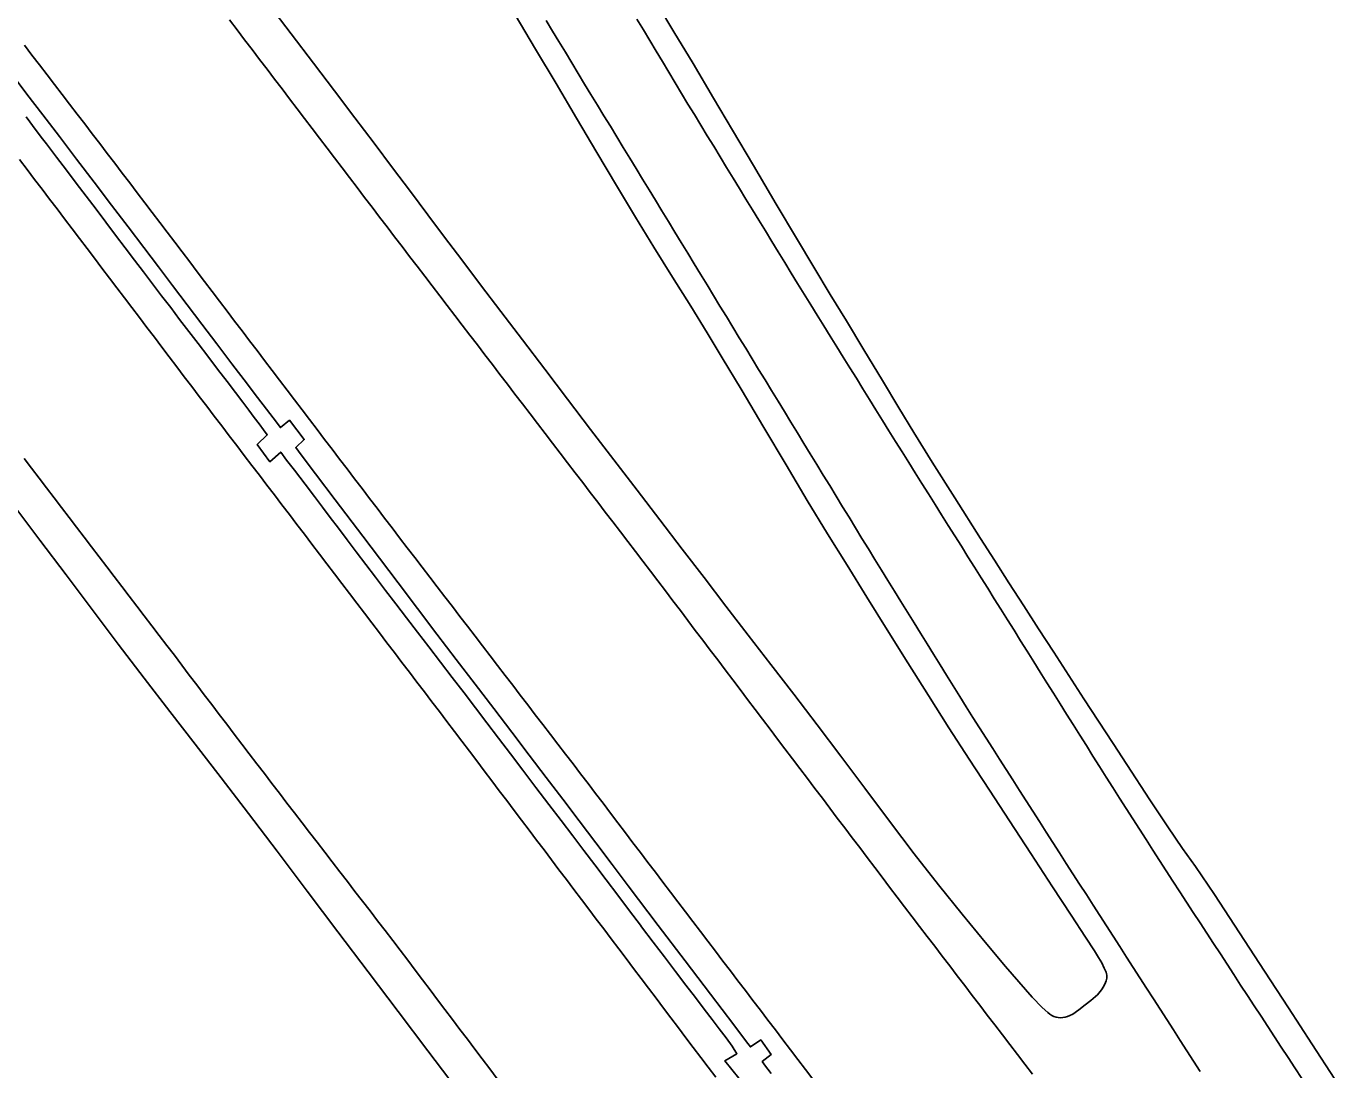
# Model space of a CAD drawing. Extents: x 1948091 to 1975253, y 787267 to 823306.
# Drawn here: x 1970415.9 to 1970680.1, y 796802.7 to 797013.4 of the extents above; entities that cross this region are included whole.
import ezdxf

# ---------------------------------------------------------------- set-up
doc = ezdxf.new("R2010")
doc.units = 0
doc.layers.add('RD_EX_Pavement_Markings', color=7, linetype='Continuous')
doc.layers.add('RD_EX_Road', color=7, linetype='Continuous')

msp = doc.modelspace()

# ---------------------------------------------------------------- linework, layer by layer
at = {"layer": 'RD_EX_Pavement_Markings'}
for points in [[(1970457, 797014.65), (1970458.51, 797012.66), (1970460.03, 797010.67), (1970461.54, 797008.68), (1970463.05, 797006.69), (1970464.57, 797004.7), (1970466.08, 797002.71), (1970467.59, 797000.72), (1970469.11, 796998.73), (1970470.62, 796996.74), (1970472.13, 796994.75), (1970473.65, 796992.77), (1970475.16, 796990.78), (1970476.67, 796988.79), (1970478.19, 796986.8), (1970479.7, 796984.81), (1970481.22, 796982.82), (1970482.73, 796980.83), (1970484.24, 796978.84), (1970485.76, 796976.85), (1970487.27, 796974.86), (1970488.79, 796972.87), (1970490.31, 796970.89), (1970491.83, 796968.9), (1970493.35, 796966.92), (1970494.87, 796964.93), (1970496.39, 796962.95), (1970497.91, 796960.96), (1970499.42, 796958.97), (1970500.94, 796956.99), (1970502.46, 796955), (1970503.98, 796953.02), (1970505.5, 796951.03), (1970507.02, 796949.05), (1970508.54, 796947.06), (1970510.06, 796945.08), (1970511.58, 796943.09), (1970513.1, 796941.11), (1970514.62, 796939.12), (1970516.14, 796937.14), (1970517.66, 796935.15), (1970519.18, 796933.17), (1970520.7, 796931.18), (1970522.22, 796929.2), (1970523.74, 796927.21), (1970525.25, 796925.23), (1970526.77, 796923.24), (1970528.29, 796921.25), (1970529.81, 796919.27), (1970531.33, 796917.28), (1970532.85, 796915.3), (1970534.37, 796913.31), (1970535.89, 796911.33), (1970537.41, 796909.34), (1970538.93, 796907.36), (1970540.45, 796905.37), (1970541.97, 796903.39), (1970543.48, 796901.4), (1970544.99, 796899.4), (1970546.5, 796897.41), (1970548.01, 796895.42), (1970549.51, 796893.42), (1970551.02, 796891.43), (1970552.53, 796889.43), (1970554.04, 796887.44), (1970555.55, 796885.45), (1970557.06, 796883.45), (1970558.57, 796881.46), (1970560.07, 796879.47), (1970561.58, 796877.47), (1970563.09, 796875.48), (1970564.6, 796873.49), (1970566.11, 796871.49), (1970567.62, 796869.5), (1970569.12, 796867.5), (1970570.63, 796865.51), (1970572.14, 796863.52), (1970573.65, 796861.52), (1970575.16, 796859.53), (1970576.67, 796857.54), (1970578.18, 796855.54), (1970579.68, 796853.55), (1970581.19, 796851.56), (1970582.7, 796849.56), (1970584.21, 796847.57), (1970585.72, 796845.58), (1970587.23, 796843.58), (1970588.74, 796841.59), (1970590.24, 796839.59), (1970591.75, 796837.6), (1970593.27, 796835.62), (1970594.79, 796833.63), (1970596.31, 796831.64), (1970597.83, 796829.66), (1970599.35, 796827.67), (1970600.86, 796825.69), (1970602.38, 796823.7), (1970603.9, 796821.71), (1970605.42, 796819.73), (1970606.94, 796817.74), (1970608.46, 796815.76), (1970609.97, 796813.77), (1970611.49, 796811.78), (1970613.01, 796809.8), (1970614.53, 796807.81), (1970616.05, 796805.83), (1970617.57, 796803.84), (1970619.08, 796801.85)], [(1970652.96, 796802.35), (1970651.61, 796804.45), (1970650.25, 796806.56), (1970648.9, 796808.66), (1970647.55, 796810.76), (1970646.19, 796812.86), (1970644.84, 796814.96), (1970643.49, 796817.07), (1970642.13, 796819.17), (1970640.78, 796821.27), (1970639.43, 796823.37), (1970638.07, 796825.47), (1970636.72, 796827.58), (1970635.37, 796829.68), (1970634.01, 796831.78), (1970632.66, 796833.88), (1970631.31, 796835.98), (1970629.96, 796838.09), (1970628.6, 796840.19), (1970627.25, 796842.29), (1970625.91, 796844.4), (1970624.56, 796846.5), (1970623.21, 796848.61), (1970621.86, 796850.71), (1970620.51, 796852.82), (1970619.17, 796854.92), (1970617.82, 796857.03), (1970616.47, 796859.13), (1970615.12, 796861.24), (1970613.78, 796863.34), (1970612.43, 796865.45), (1970611.08, 796867.55), (1970609.73, 796869.66), (1970608.38, 796871.76), (1970607.04, 796873.87), (1970605.72, 796875.99), (1970604.4, 796878.11), (1970603.08, 796880.24), (1970601.76, 796882.36), (1970600.44, 796884.49), (1970599.12, 796886.61), (1970597.81, 796888.73), (1970596.49, 796890.86), (1970595.17, 796892.98), (1970593.85, 796895.1), (1970592.53, 796897.23), (1970591.21, 796899.35), (1970589.9, 796901.47), (1970588.58, 796903.6), (1970587.28, 796905.73), (1970585.97, 796907.86), (1970584.67, 796909.99), (1970583.36, 796912.13), (1970582.06, 796914.26), (1970580.76, 796916.39), (1970579.45, 796918.52), (1970578.15, 796920.65), (1970576.84, 796922.79), (1970575.54, 796924.92), (1970574.24, 796927.05), (1970572.93, 796929.18), (1970571.63, 796931.31), (1970570.32, 796933.45), (1970569.02, 796935.58), (1970567.72, 796937.71), (1970566.41, 796939.84), (1970565.11, 796941.97), (1970563.81, 796944.11), (1970562.5, 796946.24), (1970561.2, 796948.37), (1970559.9, 796950.5), (1970558.59, 796952.64), (1970557.29, 796954.77), (1970555.99, 796956.9), (1970554.69, 796959.04), (1970553.39, 796961.17), (1970552.09, 796963.31), (1970550.79, 796965.44), (1970549.48, 796967.57), (1970548.18, 796969.71), (1970546.88, 796971.84), (1970545.58, 796973.97), (1970544.28, 796976.11), (1970542.98, 796978.24), (1970541.68, 796980.38), (1970540.38, 796982.51), (1970539.07, 796984.64), (1970537.77, 796986.78), (1970536.47, 796988.91), (1970535.17, 796991.04), (1970533.87, 796993.18), (1970532.57, 796995.31), (1970531.27, 796997.44), (1970529.96, 796999.58), (1970528.67, 797001.72), (1970527.38, 797003.86), (1970526.09, 797005.99), (1970524.79, 797008.13), (1970523.5, 797010.27), (1970522.21, 797012.41), (1970520.92, 797014.55)], [(1970539.24, 797014.81), (1970540.53, 797012.67), (1970541.81, 797010.53), (1970543.1, 797008.38), (1970544.38, 797006.24), (1970545.67, 797004.1), (1970546.95, 797001.95), (1970548.24, 796999.81), (1970549.52, 796997.67), (1970550.83, 796995.54), (1970552.13, 796993.4), (1970553.43, 796991.27), (1970554.73, 796989.14), (1970556.04, 796987), (1970557.34, 796984.87), (1970558.64, 796982.74), (1970559.94, 796980.61), (1970561.25, 796978.47), (1970562.55, 796976.34), (1970563.85, 796974.21), (1970565.16, 796972.08), (1970566.46, 796969.94), (1970567.76, 796967.81), (1970569.06, 796965.68), (1970570.37, 796963.55), (1970571.68, 796961.42), (1970573, 796959.3), (1970574.32, 796957.17), (1970575.63, 796955.05), (1970576.95, 796952.93), (1970578.27, 796950.8), (1970579.58, 796948.68), (1970580.9, 796946.55), (1970582.22, 796944.43), (1970583.54, 796942.31), (1970584.85, 796940.18), (1970586.17, 796938.06), (1970587.49, 796935.93), (1970588.8, 796933.81), (1970590.12, 796931.69), (1970591.44, 796929.56), (1970592.77, 796927.45), (1970594.1, 796925.33), (1970595.43, 796923.21), (1970596.76, 796921.1), (1970598.09, 796918.98), (1970599.42, 796916.86), (1970600.75, 796914.75), (1970602.08, 796912.63), (1970603.41, 796910.51), (1970604.74, 796908.4), (1970606.06, 796906.28), (1970607.39, 796904.16), (1970608.72, 796902.05), (1970610.05, 796899.93), (1970611.38, 796897.81), (1970612.71, 796895.69), (1970614.04, 796893.58), (1970615.36, 796891.46), (1970616.69, 796889.34), (1970618.02, 796887.22), (1970619.35, 796885.1), (1970620.67, 796882.99), (1970622, 796880.87), (1970623.33, 796878.75), (1970624.66, 796876.63), (1970625.98, 796874.52), (1970627.31, 796872.4), (1970628.64, 796870.28), (1970629.97, 796868.16), (1970631.3, 796866.05), (1970632.63, 796863.93), (1970633.96, 796861.81), (1970635.28, 796859.7), (1970636.63, 796857.59), (1970637.99, 796855.49), (1970639.34, 796853.39), (1970640.69, 796851.28), (1970642.04, 796849.18), (1970643.4, 796847.08), (1970644.75, 796844.98), (1970646.1, 796842.87), (1970647.45, 796840.77), (1970648.81, 796838.67), (1970650.17, 796836.58), (1970651.54, 796834.48), (1970652.91, 796832.39), (1970654.27, 796830.3), (1970655.64, 796828.21), (1970657.01, 796826.11), (1970658.38, 796824.02), (1970659.75, 796821.93), (1970661.11, 796819.84), (1970662.48, 796817.74), (1970663.85, 796815.65), (1970665.22, 796813.56), (1970666.59, 796811.47), (1970667.95, 796809.37), (1970669.32, 796807.28), (1970670.69, 796805.19), (1970672.06, 796803.1), (1970673.43, 796801)], [(1970415.59, 797009.55), (1970417.11, 797007.56), (1970418.63, 797005.58), (1970420.15, 797003.6), (1970421.67, 797001.61), (1970423.19, 796999.63), (1970424.71, 796997.64), (1970426.23, 796995.66), (1970427.75, 796993.67), (1970429.27, 796991.69), (1970430.79, 796989.7), (1970432.31, 796987.72), (1970433.83, 796985.73), (1970435.34, 796983.74), (1970436.85, 796981.74), (1970438.36, 796979.75), (1970439.87, 796977.76), (1970441.39, 796975.77), (1970442.9, 796973.78), (1970444.41, 796971.79), (1970445.92, 796969.8), (1970447.43, 796967.81), (1970448.95, 796965.82), (1970450.46, 796963.83), (1970451.97, 796961.83), (1970453.48, 796959.84), (1970454.99, 796957.85), (1970456.5, 796955.86), (1970458.02, 796953.87), (1970459.53, 796951.88), (1970461.04, 796949.89), (1970462.55, 796947.9), (1970464.06, 796945.91), (1970465.58, 796943.92), (1970467.09, 796941.92), (1970468.6, 796939.93), (1970470.11, 796937.94), (1970471.63, 796935.96), (1970473.15, 796933.97), (1970474.66, 796931.98), (1970476.18, 796929.99), (1970477.69, 796928), (1970479.21, 796926.02), (1970480.72, 796924.03), (1970482.24, 796922.04), (1970483.76, 796920.05), (1970485.27, 796918.06), (1970486.79, 796916.07), (1970488.3, 796914.09), (1970489.82, 796912.1), (1970491.33, 796910.11), (1970492.85, 796908.12), (1970494.37, 796906.14), (1970495.89, 796904.16), (1970497.42, 796902.17), (1970498.94, 796900.19), (1970500.46, 796898.21), (1970501.98, 796896.22), (1970503.5, 796894.24), (1970505.02, 796892.25), (1970506.55, 796890.27), (1970508.07, 796888.29), (1970509.59, 796886.3), (1970511.11, 796884.32), (1970512.63, 796882.34), (1970514.16, 796880.35), (1970515.68, 796878.37), (1970517.2, 796876.39), (1970518.72, 796874.4), (1970520.24, 796872.42), (1970521.76, 796870.44), (1970523.29, 796868.45), (1970524.81, 796866.47), (1970526.33, 796864.49), (1970527.85, 796862.5), (1970529.37, 796860.51), (1970530.88, 796858.52), (1970532.39, 796856.53), (1970533.9, 796854.54), (1970535.41, 796852.55), (1970536.93, 796850.56), (1970538.44, 796848.57), (1970539.95, 796846.58), (1970541.46, 796844.59), (1970542.97, 796842.6), (1970544.49, 796840.61), (1970546, 796838.61), (1970547.51, 796836.62), (1970549.02, 796834.63), (1970550.53, 796832.64), (1970552.05, 796830.65), (1970553.56, 796828.66), (1970555.07, 796826.67), (1970556.59, 796824.68), (1970558.1, 796822.69), (1970559.62, 796820.7), (1970561.13, 796818.71), (1970562.64, 796816.72), (1970564.16, 796814.74), (1970565.67, 796812.75), (1970567.19, 796810.76), (1970568.7, 796808.77), (1970570.22, 796806.78), (1970571.73, 796804.79), (1970573.24, 796802.8), (1970574.76, 796800.81)], [(1970414.62, 796986.45), (1970416.13, 796984.46), (1970417.64, 796982.47), (1970419.15, 796980.48), (1970420.66, 796978.49), (1970422.17, 796976.49), (1970423.68, 796974.5), (1970425.2, 796972.51), (1970426.71, 796970.52), (1970428.22, 796968.53), (1970429.73, 796966.54), (1970431.24, 796964.55), (1970432.75, 796962.55), (1970434.26, 796960.56), (1970435.77, 796958.57), (1970437.29, 796956.58), (1970438.8, 796954.59), (1970440.31, 796952.6), (1970441.82, 796950.61), (1970443.33, 796948.61), (1970444.84, 796946.62), (1970446.35, 796944.63), (1970447.86, 796942.64), (1970449.38, 796940.65), (1970450.89, 796938.66), (1970452.41, 796936.67), (1970453.92, 796934.68), (1970455.44, 796932.69), (1970456.95, 796930.7), (1970458.47, 796928.72), (1970459.98, 796926.73), (1970461.5, 796924.74), (1970463.01, 796922.75), (1970464.52, 796920.76), (1970466.04, 796918.77), (1970467.55, 796916.78), (1970469.07, 796914.79), (1970470.58, 796912.81), (1970472.1, 796910.82), (1970473.61, 796908.83), (1970475.13, 796906.84), (1970476.64, 796904.85), (1970478.16, 796902.86), (1970479.67, 796900.87), (1970481.19, 796898.88), (1970482.7, 796896.9), (1970484.22, 796894.91), (1970485.73, 796892.92), (1970487.25, 796890.93), (1970488.76, 796888.94), (1970490.28, 796886.95), (1970491.79, 796884.96), (1970493.31, 796882.98), (1970494.82, 796880.99), (1970496.34, 796879), (1970497.85, 796877.01), (1970499.37, 796875.02), (1970500.88, 796873.03), (1970502.4, 796871.04), (1970503.91, 796869.05), (1970505.41, 796867.05), (1970506.92, 796865.06), (1970508.43, 796863.06), (1970509.93, 796861.07), (1970511.44, 796859.07), (1970512.95, 796857.08), (1970514.45, 796855.09), (1970515.96, 796853.09), (1970517.47, 796851.1), (1970518.98, 796849.1), (1970520.48, 796847.11), (1970521.99, 796845.11), (1970523.5, 796843.12), (1970525, 796841.12), (1970526.51, 796839.13), (1970528.02, 796837.13), (1970529.52, 796835.14), (1970531.03, 796833.14), (1970532.54, 796831.15), (1970534.05, 796829.15), (1970535.55, 796827.16), (1970537.06, 796825.16), (1970538.57, 796823.17), (1970540.07, 796821.18), (1970541.58, 796819.18), (1970543.09, 796817.19), (1970544.6, 796815.19), (1970546.1, 796813.2), (1970547.61, 796811.2), (1970549.12, 796809.21), (1970550.62, 796807.21), (1970552.13, 796805.22), (1970553.64, 796803.23), (1970555.16, 796801.24)], [(1970415.51, 796926.14), (1970417.02, 796924.15), (1970418.54, 796922.16), (1970420.06, 796920.17), (1970421.58, 796918.19), (1970423.09, 796916.2), (1970424.61, 796914.21), (1970426.13, 796912.23), (1970427.65, 796910.24), (1970429.16, 796908.26), (1970430.68, 796906.27), (1970432.2, 796904.28), (1970433.72, 796902.3), (1970435.24, 796900.31), (1970436.75, 796898.32), (1970438.27, 796896.34), (1970439.79, 796894.35), (1970441.3, 796892.36), (1970442.82, 796890.37), (1970444.33, 796888.38), (1970445.85, 796886.39), (1970447.36, 796884.4), (1970448.87, 796882.41), (1970450.39, 796880.43), (1970451.9, 796878.44), (1970453.42, 796876.45), (1970454.93, 796874.46), (1970456.45, 796872.47), (1970457.96, 796870.48), (1970459.48, 796868.49), (1970460.99, 796866.5), (1970462.51, 796864.51), (1970464.02, 796862.52), (1970465.53, 796860.54), (1970467.06, 796858.55), (1970468.58, 796856.57), (1970470.11, 796854.59), (1970471.63, 796852.61), (1970473.16, 796850.63), (1970474.68, 796848.65), (1970476.21, 796846.67), (1970477.73, 796844.69), (1970479.26, 796842.7), (1970480.78, 796840.72), (1970482.31, 796838.74), (1970483.83, 796836.76), (1970485.36, 796834.78), (1970486.88, 796832.8), (1970488.41, 796830.82), (1970489.93, 796828.84), (1970491.45, 796826.85), (1970492.96, 796824.86), (1970494.46, 796822.86), (1970495.97, 796820.87), (1970497.48, 796818.87), (1970498.98, 796816.88), (1970500.49, 796814.88), (1970502, 796812.89), (1970503.5, 796810.89), (1970505.01, 796808.9), (1970506.52, 796806.9), (1970508.02, 796804.91), (1970509.53, 796802.91), (1970511.04, 796800.92)]]:
    msp.add_lwpolyline(points, dxfattribs=at)
at = {"layer": 'RD_EX_Road'}
for points in [[(1970464.93, 797017.79), (1970469.45, 797011.85), (1970473.93, 797005.95), (1970478.21, 797000.31), (1970482.29, 796994.9), (1970486.16, 796989.75), (1970489.89, 796984.79), (1970493.5, 796979.99), (1970497, 796975.33), (1970500.39, 796970.82), (1970503.88, 796966.2), (1970507.66, 796961.2), (1970511.74, 796955.83), (1970516.11, 796950.09), (1970520.66, 796944.13), (1970525.25, 796938.1), (1970529.89, 796932.01), (1970534.59, 796925.86), (1970539.26, 796919.73), (1970543.85, 796913.73), (1970548.36, 796907.85), (1970552.79, 796902.08), (1970557.21, 796896.33), (1970561.7, 796890.49), (1970566.26, 796884.55), (1970570.88, 796878.52), (1970575.59, 796872.36), (1970580.38, 796866.04), (1970585.27, 796859.55), (1970590.25, 796852.9), (1970595.23, 796846.33), (1970600.1, 796840.07), (1970604.86, 796834.12), (1970609.52, 796828.49), (1970613.65, 796823.6), (1970619.03, 796817.36), (1970621.01, 796815.31), (1970622.17, 796814.27), (1970622.6, 796813.94), (1970623, 796813.69), (1970623.41, 796813.5), (1970623.84, 796813.36), (1970624.29, 796813.27), (1970624.76, 796813.24), (1970625.22, 796813.27), (1970625.69, 796813.34), (1970626.16, 796813.48), (1970626.66, 796813.69), (1970627.2, 796813.98), (1970628.43, 796814.83), (1970629.7, 796815.81), (1970630.87, 796816.7), (1970631.84, 796817.5), (1970632.21, 796817.86), (1970632.5, 796818.18), (1970633, 796818.86), (1970633.47, 796819.63), (1970633.85, 796820.37), (1970633.98, 796820.69), (1970634.06, 796820.97), (1970634.11, 796821.23), (1970634.12, 796821.51), (1970634.09, 796821.8), (1970634.04, 796822.1), (1970633.94, 796822.44), (1970633.59, 796823.27), (1970633.07, 796824.31), (1970632.44, 796825.4), (1970631.6, 796826.71), (1970629.78, 796829.5), (1970626.87, 796833.91), (1970623.13, 796839.63), (1970618.73, 796846.4), (1970614.45, 796852.95), (1970610.38, 796859.16), (1970606.32, 796865.41), (1970602.21, 796871.77), (1970598.07, 796878.26), (1970593.9, 796884.87), (1970589.76, 796891.51), (1970585.65, 796898.15), (1970581.65, 796904.6), (1970577.72, 796910.93), (1970573.63, 796917.65), (1970569.33, 796924.83), (1970564.83, 796932.4), (1970560.27, 796940.12), (1970556.47, 796946.47), (1970553.4, 796951.48), (1970550.09, 796956.85), (1970546.4, 796962.76), (1970542.68, 796968.76), (1970538.95, 796974.82), (1970535.1, 796981.2), (1970531.11, 796987.92), (1970527.04, 796994.82), (1970522.92, 797001.83), (1970518.79, 797008.78), (1970514.64, 797015.7)], [(1970680.12, 796800.84), (1970675.48, 796807.98), (1970670.76, 796815.23), (1970665.94, 796822.61), (1970660.89, 796830.34), (1970655.8, 796838.1), (1970651.98, 796843.76), (1970649.38, 796847.42), (1970646.43, 796851.74), (1970642.8, 796857.22), (1970638.12, 796864.37), (1970635.36, 796868.6), (1970632.43, 796873.08), (1970629.46, 796877.64), (1970626.45, 796882.29), (1970623.38, 796887.01), (1970620.32, 796891.74), (1970617.31, 796896.41), (1970614.34, 796901.03), (1970611.43, 796905.58), (1970608.62, 796910), (1970603.43, 796918.16), (1970598.86, 796925.38), (1970595.14, 796931.36), (1970592.13, 796936.32), (1970588.79, 796941.86), (1970585.05, 796948.07), (1970581.53, 796953.89), (1970578.26, 796959.24), (1970574.94, 796964.74), (1970571.44, 796970.6), (1970567.37, 796977.49), (1970562.79, 796985.26), (1970558.56, 796992.41), (1970554.72, 796998.89), (1970550.56, 797005.86), (1970546.71, 797012.26), (1970543.61, 797017.43)], [(1970412.89, 797003.88), (1970416.09, 796999.69), (1970419.31, 796995.47), (1970422.64, 796991.09), (1970426.09, 796986.56), (1970429.66, 796981.89), (1970433.19, 796977.26), (1970436.53, 796972.87), (1970439.68, 796968.73), (1970442.63, 796964.83), (1970445.51, 796961.02), (1970448.44, 796957.15), (1970451.41, 796953.23), (1970454.42, 796949.24), (1970457.48, 796945.2), (1970460.6, 796941.1), (1970462.19, 796939.02), (1970463.78, 796936.94), (1970465.79, 796934.35), (1970467.28, 796932.38), (1970469.07, 796933.86), (1970472.06, 796929.95), (1970470.37, 796928.33), (1970470.91, 796927.61), (1970472.06, 796926.08), (1970474.36, 796923.03), (1970478.31, 796917.8), (1970483.89, 796910.44), (1970487.26, 796905.99), (1970491.02, 796901.02), (1970494.97, 796895.81), (1970498.87, 796890.67), (1970502.74, 796885.58), (1970506.58, 796880.55), (1970510.33, 796875.63), (1970513.97, 796870.85), (1970517.5, 796866.23), (1970520.91, 796861.75), (1970524.25, 796857.35), (1970527.59, 796852.95), (1970530.93, 796848.54), (1970534.25, 796844.14), (1970537.5, 796839.84), (1970543.54, 796831.87), (1970549, 796824.7), (1970554.12, 796817.97), (1970558.81, 796811.78), (1970561.38, 796808.39), (1970562.13, 796807.35), (1970564.22, 796808.75), (1970566.34, 796805.82), (1970564.52, 796804.38), (1970565.2, 796803.45), (1970565.65, 796802.87), (1970566.32, 796801.98)], [(1970559.8, 796801.05), (1970557.01, 796804.54), (1970559.42, 796805.98), (1970558.49, 796807.51), (1970557.23, 796809.17), (1970555.87, 796810.96), (1970554.42, 796812.88), (1970552.83, 796814.98), (1970551.07, 796817.3), (1970549.14, 796819.83), (1970547.04, 796822.59), (1970544.81, 796825.51), (1970542.53, 796828.51), (1970540.18, 796831.6), (1970539.93, 796831.93), (1970537.76, 796834.79), (1970535.35, 796837.98), (1970533, 796841.07), (1970530.73, 796844.07), (1970528.52, 796846.99), (1970526.28, 796849.94), (1970523.92, 796853.04), (1970521.44, 796856.31), (1970518.84, 796859.74), (1970516.23, 796863.18), (1970513.71, 796866.49), (1970511.29, 796869.68), (1970508.96, 796872.75), (1970506.66, 796875.76), (1970504.33, 796878.81), (1970501.97, 796881.89), (1970499.58, 796885.01), (1970497.21, 796888.09), (1970494.92, 796891.08), (1970492.71, 796893.98), (1970490.58, 796896.78), (1970488.51, 796899.5), (1970486.48, 796902.16), (1970484.51, 796904.75), (1970482.58, 796907.28), (1970480.72, 796909.72), (1970478.97, 796912.03), (1970477.31, 796914.22), (1970475.76, 796916.28), (1970474.13, 796918.44), (1970472.26, 796920.92), (1970470.14, 796923.74), (1970468.49, 796925.81), (1970467.33, 796927.41), (1970465.16, 796925.46), (1970462.6, 796928.93), (1970464.6, 796930.88), (1970463.84, 796931.92), (1970462.97, 796933.1), (1970461.99, 796934.41), (1970460.91, 796935.85), (1970459.66, 796937.5), (1970458.19, 796939.43), (1970456.5, 796941.65), (1970454.59, 796944.15), (1970452.59, 796946.76), (1970450.65, 796949.31), (1970448.76, 796951.79), (1970446.92, 796954.21), (1970445.11, 796956.6), (1970443.29, 796958.99), (1970441.47, 796961.38), (1970439.65, 796963.78), (1970437.8, 796966.19), (1970435.92, 796968.67), (1970433.99, 796971.21), (1970432.02, 796973.81), (1970430.04, 796976.44), (1970428.05, 796979.06), (1970426.06, 796981.69), (1970424.07, 796984.32), (1970422.06, 796986.96), (1970420.03, 796989.64), (1970419.26, 796990.66), (1970417.98, 796992.34), (1970415.91, 796995.08)], [(1970502.94, 796798.76), (1970497.03, 796806.55), (1970491.02, 796814.46), (1970484.96, 796822.47), (1970478.85, 796830.58), (1970472.67, 796838.79), (1970466.6, 796846.83), (1970460.8, 796854.45), (1970455.28, 796861.66), (1970450.04, 796868.44), (1970444.92, 796875.07), (1970439.75, 796881.81), (1970434.53, 796888.66), (1970429.27, 796895.61), (1970423.99, 796902.62), (1970418.71, 796909.62), (1970413.42, 796916.61)]]:
    msp.add_lwpolyline(points, dxfattribs=at)

doc.saveas('drawing.dxf')
